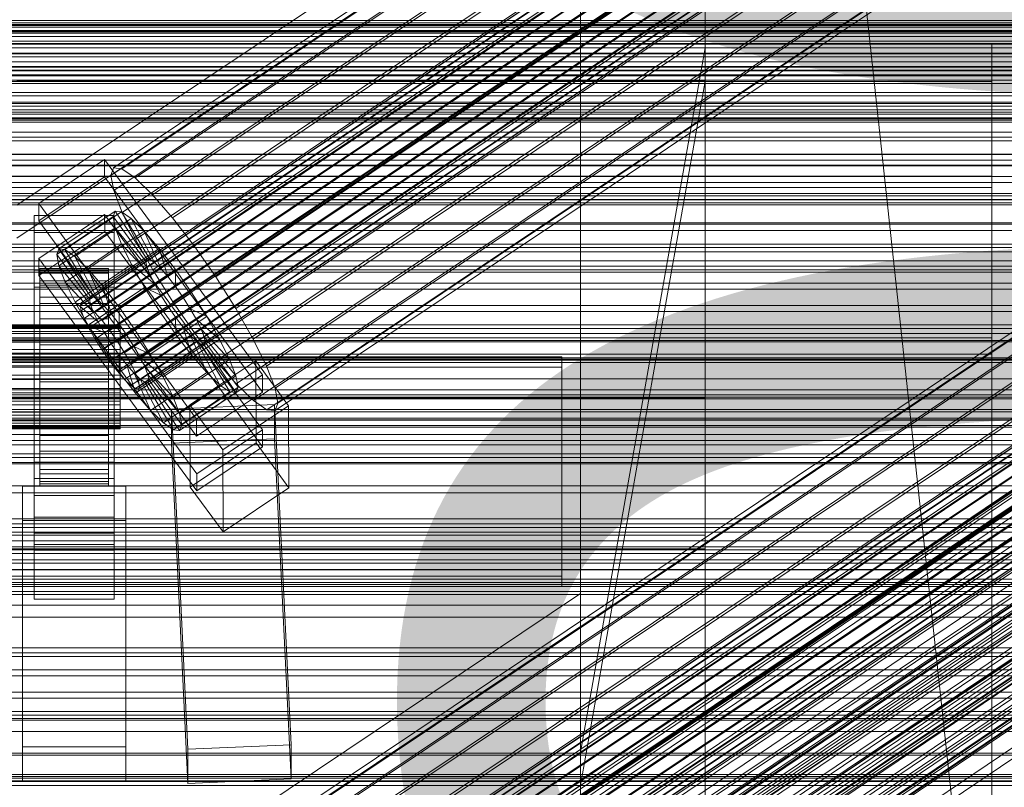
# Model space of a CAD drawing. Header units: millimetres. Extents: x -3490 to 61924, y -72580 to 6847.
# Tile 348 of 656: x 130 to 302, y -33150 to -33016. Entities that reach past the tile are written whole.
import ezdxf

# ---------------------------------------------------------------- set-up
doc = ezdxf.new("R2010")
doc.units = ezdxf.units.MM
for name, color, linetype, lineweight in [('COTAS_P', 1, 'Continuous', 0), ('frontal_C01', 7, 'Continuous', 0), ('frontal_C02', 7, 'Continuous', 0), ('frontal_C02-briq', 7, 'Continuous', 0), ('frontal_C03', 7, 'Continuous', 0), ('frontal_C03-dry', 7, 'Continuous', 0), ('frontal_secador', 7, 'Continuous', 0)]:
    doc.layers.add(name, color=color, linetype=linetype, lineweight=lineweight)
doc.dimstyles.new('R19_100', dxfattribs={"dimtxt": 250, "dimasz": 150, "dimexe": 150, "dimexo": 80, "dimgap": 100, "dimtad": 1, "dimtih": 1, "dimtoh": 1, "dimdsep": 46, "dimcen": 0.09, "dimadec": 0, "dimazin": 0, "dimtfac": 1, "dimtdec": 4, "dimtofl": 0, "dimtmove": 0, "dimatfit": 3, "dimfxl": 1, "dimtolj": 1, "dimtzin": 0, "dimarcsym": 0})

# ---------------------------------------------------------------- blocks, each defined once
blk = doc.blocks.new('DIM_R29_58')
at = {"layer": 'COTAS_P'}
for p, q in [((-150, -32300), (550, -32300)), ((550, -32300), (505, -32450)), ((550, -34900), (550, -32300)), ((550, -32300), (595, -32450)), ((550, -34900), (505, -34750)), ((550, -34900), (595, -34750)), ((-150, -34900), (550, -34900))]:
    blk.add_line(p, q, dxfattribs=at)
blk.add_text('2600 P', height=250, rotation=90, dxfattribs=at).set_placement((450, -33600))

msp = doc.modelspace()

# ---------------------------------------------------------------- linework, layer by layer
at = {"layer": 'frontal_C01'}
for p, q in [((300, -33020.011), (-300, -33020.011)), ((300, -33026.666), (300, -33020.011)), ((300, -33020.011), (300, -33025.623)), ((250, -33020.803), (130, -33020.803)), ((228.298, -33143.494), (250, -33020.803)), ((250, -33020.803), (250, -33026.583)), ((300, -33025.623), (-300, -33025.623)), ((300, -33026.666), (-300, -33026.666)), ((130, -33026.583), (250, -33026.583)), ((250, -33026.583), (228.298, -33149.274)), ((300, -33025.623), (300, -33043.118)), ((300, -33045.133), (300, -33026.666)), ((300, -33043.118), (-300, -33043.118)), ((300, -33043.118), (300, -33071.304)), ((300, -33045.133), (-300, -33045.133)), ((300, -33074.154), (300, -33045.133)), ((300, -33071.304), (-300, -33071.304)), ((300, -33071.304), (300, -33108.261)), ((300, -33074.154), (-300, -33074.154)), ((300, -33111.751), (300, -33074.154)), ((146.383, -33204.548), (330.692, -33080.214)), ((146.872, -33203.459), (331.181, -33079.124)), ((148.32, -33203.808), (332.629, -33079.473)), ((150.629, -33205.573), (334.938, -33081.238)), ((141.045, -33227.429), (354.844, -33083.201)), ((141.218, -33227.043), (355.017, -33082.814)), ((141.731, -33227.166), (355.53, -33082.938)), ((142.549, -33227.792), (356.348, -33083.564)), ((146.887, -33207.003), (331.197, -33082.669)), ((141.224, -33228.299), (355.022, -33084.07)), ((141.742, -33229.593), (355.541, -33085.365)), ((143.617, -33228.876), (357.415, -33084.648)), ((153.641, -33208.633), (337.95, -33084.299)), ((142.565, -33231.223), (356.363, -33086.995)), ((144.861, -33230.346), (358.659, -33086.117)), ((148.35, -33210.656), (332.659, -33086.321)), ((143.635, -33233.079), (357.434, -33088.851)), ((359.995, -33087.872), (146.196, -33232.1)), ((157.152, -33212.78), (341.461, -33088.446)), ((144.881, -33235.033), (358.68, -33090.805)), ((147.533, -33234.02), (361.332, -33089.791)), ((148.779, -33235.974), (362.578, -33091.746)), ((150.672, -33215.258), (334.981, -33090.923)), ((146.218, -33236.953), (360.017, -33092.725)), ((149.85, -33237.829), (363.648, -33093.601)), ((345.231, -33093.397), (160.922, -33217.731)), ((147.554, -33238.707), (361.352, -33094.479)), ((148.798, -33240.177), (362.596, -33095.948)), ((150.672, -33239.46), (364.471, -33095.232)), ((149.865, -33241.261), (363.664, -33097.033)), ((150.683, -33241.887), (364.482, -33097.658)), ((151.191, -33240.754), (364.989, -33096.526)), ((151.369, -33241.624), (365.168, -33097.396)), ((153.694, -33220.495), (338.003, -33096.16)), ((151.196, -33242.01), (364.995, -33097.782)), ((164.693, -33223.149), (349.002, -33098.815)), ((157.211, -33226.01), (341.52, -33101.675)), ((168.21, -33228.665), (352.519, -33104.33)), ((160.982, -33231.428), (345.291, -33107.093)), ((300, -33108.261), (-300, -33108.261)), ((171.232, -33233.902), (355.541, -33109.567)), ((300, -33108.261), (300, -33151.469)), ((300, -33111.751), (-300, -33111.751)), ((164.752, -33236.379), (349.061, -33112.044)), ((300, -33155.362), (300, -33111.751)), ((228.298, -33143.494), (130, -33209.806)), ((228.298, -33264.081), (228.298, -33143.494)), ((228.298, -33143.494), (228.298, -33149.274)), ((130, -33215.586), (228.298, -33149.274)), ((228.298, -33149.274), (228.298, -33269.862))]:
    msp.add_line(p, q, dxfattribs=at)
at = {"layer": 'frontal_C02'}
for p, q in [((146.872, -33041.717), (331.181, -32918.462)), ((148.32, -33041.874), (332.629, -32918.62)), ((146.383, -33042.999), (330.692, -32919.745)), ((150.629, -33043.462), (334.938, -32920.207)), ((141.218, -33065.225), (355.017, -32922.25)), ((141.731, -33065.281), (355.53, -32922.306)), ((146.887, -33045.635), (331.197, -32922.381)), ((250, -35767.183), (250, -32921.727)), ((141.045, -33065.68), (354.844, -32922.705)), ((141.224, -33066.614), (355.022, -32923.639)), ((142.549, -33065.844), (356.348, -32922.869)), ((143.617, -33066.875), (357.415, -32923.899)), ((153.641, -33046.371), (337.95, -32923.116)), ((141.742, -33067.964), (355.541, -32924.988)), ((144.861, -33068.303), (358.659, -32925.328)), ((142.565, -33069.637), (356.363, -32926.662)), ((359.995, -32927.058), (146.196, -33070.033)), ((148.35, -33049.445), (332.659, -32926.19)), ((157.152, -33050.404), (341.461, -32927.149)), ((250, -32926.497), (250, -35771.953)), ((143.635, -33071.521), (357.434, -32928.545)), ((147.533, -33071.945), (361.332, -32928.97)), ((144.881, -33073.486), (358.68, -32930.51)), ((148.779, -33073.91), (362.578, -32930.935)), ((150.672, -33054.168), (334.981, -32930.914)), ((146.218, -33075.398), (360.017, -32932.423)), ((149.85, -33075.793), (363.648, -32932.818)), ((345.231, -32932.03), (160.922, -33055.285)), ((147.554, -33077.127), (361.352, -32934.152)), ((150.672, -33077.467), (364.471, -32934.492)), ((148.798, -33078.556), (362.596, -32935.581)), ((151.191, -33078.817), (364.989, -32935.842)), ((153.694, -33059.484), (338.003, -32936.229)), ((149.865, -33079.587), (363.664, -32936.612)), ((150.683, -33080.15), (364.482, -32937.174)), ((151.196, -33080.205), (364.995, -32937.23)), ((151.369, -33079.751), (365.168, -32936.776)), ((164.693, -33060.682), (349.002, -32937.427)), ((157.211, -33065.029), (341.52, -32941.774)), ((168.21, -33066.227), (352.519, -32942.972)), ((160.982, -33070.426), (345.291, -32947.171)), ((171.232, -33071.542), (355.541, -32948.287)), ((164.752, -33075.307), (349.061, -32952.052)), ((173.554, -33076.265), (357.863, -32953.011)), ((168.263, -33079.339), (352.572, -32956.085)), ((175.016, -33080.075), (359.326, -32956.82)), ((171.275, -33082.248), (355.584, -32958.994)), ((175.521, -33082.711), (359.83, -32959.456)), ((173.584, -33083.836), (357.893, -32960.581)), ((175.032, -33083.994), (359.341, -32960.739)), ((228.298, -32982.474), (130, -33048.209)), ((228.298, -33115.864), (228.298, -32982.474)), ((130, -33053.94), (228.298, -32988.204)), ((228.298, -32988.204), (228.298, -33121.594)), ((425, -33018.802), (-425, -33018.802)), ((-425, -33030.257), (425, -33030.257)), ((133.809, -33047.929), (145.277, -33040.26)), ((145.277, -33040.26), (145.289, -33043.24)), ((145.277, -33040.26), (172.809, -33077.782)), ((146.383, -33042.999), (146.872, -33041.717)), ((146.872, -33041.717), (148.32, -33041.874)), ((148.32, -33041.874), (150.629, -33043.462)), ((145.289, -33043.24), (133.821, -33050.91)), ((172.821, -33080.763), (145.289, -33043.24)), ((146.887, -33045.635), (146.383, -33042.999)), ((150.629, -33043.462), (153.641, -33046.371)), ((148.35, -33049.445), (146.887, -33045.635)), ((133.821, -33050.91), (133.809, -33047.929)), ((161.341, -33085.452), (133.809, -33047.929)), ((153.641, -33046.371), (157.152, -33050.404)), ((137.313, -33055.808), (147.143, -33049.234)), ((138.396, -33055.926), (148.226, -33049.352)), ((147.143, -33049.234), (146.777, -33050.194)), ((148.226, -33049.352), (147.143, -33049.234)), ((147.143, -33049.234), (152.686, -33057.556)), ((149.953, -33050.54), (148.226, -33049.352)), ((148.226, -33049.352), (153.199, -33057.612)), ((150.672, -33054.168), (148.35, -33049.445)), ((133, -33052.952), (133, -33049.972)), ((133, -33049.972), (147, -33049.972)), ((133, -33095.79), (133, -33049.972)), ((133.821, -33050.91), (161.353, -33088.432)), ((133.847, -33057.467), (145.315, -33049.798)), ((136.948, -33056.767), (146.777, -33050.194)), ((140.123, -33057.113), (149.953, -33050.54)), ((145.315, -33049.798), (145.327, -33052.778)), ((145.315, -33049.798), (172.847, -33087.32)), ((146.777, -33050.194), (152.513, -33058.011)), ((146.777, -33050.194), (147.155, -33052.165)), ((147, -33049.972), (147, -33052.952)), ((147, -33049.972), (147, -33095.79)), ((152.207, -33052.716), (149.953, -33050.54)), ((149.953, -33050.54), (154.017, -33058.175)), ((157.152, -33050.404), (160.922, -33055.285)), ((147, -33052.952), (133, -33052.952)), ((133, -33052.952), (133, -33098.77)), ((145.327, -33052.778), (133.859, -33060.447)), ((137.325, -33058.739), (147.155, -33052.165)), ((142.377, -33059.289), (152.207, -33052.716)), ((172.859, -33090.3), (145.327, -33052.778)), ((146.872, -33175.107), (331.181, -33051.852)), ((147, -33098.77), (147, -33052.952)), ((147.155, -33052.165), (152.692, -33058.945)), ((147.155, -33052.165), (148.249, -33055.015)), ((148.32, -33175.265), (332.629, -33052.01)), ((154.833, -33055.732), (152.207, -33052.716)), ((152.207, -33052.716), (155.085, -33059.205)), ((146.383, -33176.39), (330.692, -33053.135)), ((150.629, -33176.852), (334.938, -33053.598)), ((153.694, -33059.484), (150.672, -33054.168)), ((136.948, -33056.767), (137.313, -33055.808)), ((142.856, -33064.13), (137.313, -33055.808)), ((137.313, -33055.808), (138.396, -33055.926)), ((143.369, -33064.186), (138.396, -33055.926)), ((138.396, -33055.926), (140.123, -33057.113)), ((138.419, -33061.589), (148.249, -33055.015)), ((141.045, -33199.07), (354.844, -33056.095)), ((141.218, -33198.616), (355.017, -33055.64)), ((141.731, -33198.672), (355.53, -33055.696)), ((142.549, -33199.234), (356.348, -33056.259)), ((145.003, -33062.306), (154.833, -33055.732)), ((146.887, -33179.026), (331.197, -33055.771)), ((148.249, -33055.015), (153.21, -33060.295)), ((148.249, -33055.015), (149.985, -33058.548)), ((153.641, -33179.761), (337.95, -33056.507)), ((157.653, -33059.383), (154.833, -33055.732)), ((154.833, -33055.732), (156.329, -33060.634)), ((160.922, -33055.285), (164.693, -33060.682)), ((133.859, -33060.447), (133.847, -33057.467)), ((161.379, -33094.989), (133.847, -33057.467)), ((142.683, -33064.584), (136.948, -33056.767)), ((137.325, -33058.739), (136.948, -33056.767)), ((144.188, -33064.748), (140.123, -33057.113)), ((140.123, -33057.113), (142.377, -33059.289)), ((141.224, -33200.004), (355.022, -33057.029)), ((152.513, -33058.011), (142.683, -33064.584)), ((152.686, -33057.556), (142.856, -33064.13)), ((153.199, -33057.612), (143.369, -33064.186)), ((143.617, -33200.265), (357.415, -33057.29)), ((154.017, -33058.175), (144.188, -33064.748)), ((152.513, -33058.011), (152.686, -33057.556)), ((152.692, -33058.945), (152.513, -33058.011)), ((152.686, -33057.556), (153.199, -33057.612)), ((153.199, -33057.612), (154.017, -33058.175)), ((154.017, -33058.175), (155.085, -33059.205)), ((-450, -33059.848), (450, -33059.848)), ((133, -33062.49), (133, -33059.509)), ((133, -33059.509), (147, -33059.509)), ((133, -33105.328), (133, -33059.509)), ((134, -33069.193), (134, -33059.201)), ((134, -33059.201), (134, -33059.647)), ((134, -33059.201), (146, -33059.201)), ((134, -33060.049), (134, -33059.201)), ((134, -33069.404), (134, -33059.647)), ((134, -33059.647), (134, -33061.357)), ((134, -33059.647), (146, -33059.647)), ((142.862, -33065.518), (137.325, -33058.739)), ((138.419, -33061.589), (137.325, -33058.739)), ((140.156, -33065.122), (149.985, -33058.548)), ((141.742, -33201.354), (355.541, -33058.379)), ((145.255, -33065.779), (142.377, -33059.289)), ((142.377, -33059.289), (145.003, -33062.306)), ((152.692, -33058.945), (142.862, -33065.518)), ((144.861, -33201.694), (358.659, -33058.719)), ((155.085, -33059.205), (145.255, -33065.779)), ((146, -33059.647), (146, -33059.201)), ((146, -33059.201), (146, -33069.193)), ((146, -33059.201), (146, -33060.049)), ((146, -33061.357), (146, -33059.647)), ((146, -33059.647), (146, -33069.404)), ((147, -33059.509), (147, -33062.49)), ((147, -33059.509), (147, -33105.328)), ((157.653, -33059.383), (147.823, -33065.957)), ((148.35, -33182.835), (332.659, -33059.581)), ((149.985, -33058.548), (154.033, -33061.968)), ((149.985, -33058.548), (152.246, -33062.524)), ((153.21, -33060.295), (152.692, -33058.945)), ((157.211, -33065.029), (153.694, -33059.484)), ((155.085, -33059.205), (156.329, -33060.634)), ((157.665, -33062.364), (157.653, -33059.383)), ((160.474, -33063.42), (157.653, -33059.383)), ((133.859, -33060.447), (161.391, -33097.97)), ((134, -33069.594), (134, -33060.049)), ((134, -33060.049), (146, -33060.049)), ((134, -33062.133), (134, -33060.049)), ((134, -33070.214), (134, -33061.357)), ((134, -33061.357), (134, -33064.213)), ((134, -33061.357), (146, -33061.357)), ((143.38, -33066.868), (138.419, -33061.589)), ((140.156, -33065.122), (138.419, -33061.589)), ((142.565, -33203.028), (356.363, -33060.052)), ((153.21, -33060.295), (143.38, -33066.868)), ((146, -33060.049), (146, -33069.594)), ((146, -33060.049), (146, -33062.133)), ((146, -33064.213), (146, -33061.357)), ((146, -33061.357), (146, -33070.214)), ((359.995, -33060.448), (146.196, -33203.423)), ((156.329, -33060.634), (146.499, -33067.208)), ((154.033, -33061.968), (153.21, -33060.295)), ((156.329, -33060.634), (157.665, -33062.364)), ((157.152, -33183.794), (341.461, -33060.539)), ((164.693, -33060.682), (168.21, -33066.227)), ((147, -33062.49), (133, -33062.49)), ((133, -33062.49), (133, -33108.308)), ((134, -33070.581), (134, -33062.133)), ((134, -33062.133), (146, -33062.133)), ((134, -33065.31), (134, -33062.133)), ((142.416, -33069.098), (152.246, -33062.524)), ((143.635, -33204.911), (357.434, -33061.936)), ((154.033, -33061.968), (144.203, -33068.542)), ((146.499, -33067.208), (145.003, -33062.306)), ((145.003, -33062.306), (147.823, -33065.957)), ((146, -33062.133), (146, -33070.581)), ((146, -33062.133), (146, -33065.31)), ((147, -33108.308), (147, -33062.49)), ((147.533, -33205.336), (361.332, -33062.36)), ((147.835, -33068.937), (157.665, -33062.364)), ((152.246, -33062.524), (155.103, -33063.852)), ((152.246, -33062.524), (154.877, -33066.672)), ((155.103, -33063.852), (154.033, -33061.968)), ((157.665, -33062.364), (159.001, -33064.276)), ((134, -33071.567), (134, -33064.213)), ((134, -33064.213), (134, -33068.021)), ((134, -33064.213), (146, -33064.213)), ((142.856, -33064.13), (142.683, -33064.584)), ((142.683, -33064.584), (142.862, -33065.518)), ((143.369, -33064.186), (142.856, -33064.13)), ((144.188, -33064.748), (143.369, -33064.186)), ((145.255, -33065.779), (144.188, -33064.748)), ((144.881, -33206.876), (358.68, -33063.901)), ((155.103, -33063.852), (145.274, -33070.425)), ((146, -33068.021), (146, -33064.213)), ((146, -33064.213), (146, -33071.567)), ((148.779, -33207.3), (362.578, -33064.325)), ((159.001, -33064.276), (149.171, -33070.85)), ((150.644, -33069.994), (160.474, -33063.42)), ((150.672, -33187.559), (334.981, -33064.304)), ((156.35, -33065.816), (155.103, -33063.852)), ((160.982, -33070.426), (157.211, -33065.029)), ((160.474, -33063.42), (159.001, -33064.276)), ((159.001, -33064.276), (160.247, -33066.241)), ((163.105, -33067.568), (160.474, -33063.42)), ((134, -33072.087), (134, -33065.31)), ((134, -33065.31), (146, -33065.31)), ((134, -33069.365), (134, -33065.31)), ((144.203, -33068.542), (140.156, -33065.122)), ((142.416, -33069.098), (140.156, -33065.122)), ((141.045, -33065.68), (141.218, -33065.225)), ((141.224, -33066.614), (141.045, -33065.68)), ((141.218, -33065.225), (141.731, -33065.281)), ((141.742, -33067.964), (141.224, -33066.614)), ((141.731, -33065.281), (142.549, -33065.844)), ((142.549, -33065.844), (143.617, -33066.875)), ((142.862, -33065.518), (143.38, -33066.868)), ((145.047, -33073.246), (154.877, -33066.672)), ((146.499, -33067.208), (145.255, -33065.779)), ((146, -33065.31), (146, -33072.087)), ((146, -33065.31), (146, -33069.365)), ((146.218, -33208.788), (360.017, -33065.813)), ((156.35, -33065.816), (146.52, -33072.39)), ((147.823, -33065.957), (147.835, -33068.937)), ((147.823, -33065.957), (150.644, -33069.994)), ((149.85, -33209.184), (363.648, -33066.209)), ((160.247, -33066.241), (150.417, -33072.815)), ((154.877, -33066.672), (156.35, -33065.816)), ((154.877, -33066.672), (157.698, -33070.709)), ((157.686, -33067.729), (156.35, -33065.816)), ((163.105, -33067.568), (160.247, -33066.241)), ((160.247, -33066.241), (161.318, -33068.124)), ((345.231, -33065.42), (160.922, -33188.675)), ((168.21, -33066.227), (171.232, -33071.542)), ((134, -33073.371), (134, -33068.021)), ((134, -33068.021), (134, -33072.522)), ((134, -33068.021), (146, -33068.021)), ((142.565, -33069.637), (141.742, -33067.964)), ((143.38, -33066.868), (144.203, -33068.542)), ((143.617, -33066.875), (144.861, -33068.303)), ((144.861, -33068.303), (146.196, -33070.033)), ((146, -33072.522), (146, -33068.021)), ((146, -33068.021), (146, -33073.371)), ((147.835, -33068.937), (146.499, -33067.208)), ((147.554, -33210.518), (361.352, -33067.542)), ((157.686, -33067.729), (147.856, -33074.302)), ((150.672, -33210.857), (364.471, -33067.882)), ((161.318, -33068.124), (151.488, -33074.698)), ((153.275, -33074.142), (163.105, -33067.568)), ((157.698, -33070.709), (157.686, -33067.729)), ((159.022, -33069.458), (157.686, -33067.729)), ((165.365, -33071.544), (161.318, -33068.124)), ((161.318, -33068.124), (162.14, -33069.798)), ((165.365, -33071.544), (163.105, -33067.568)), ((-148, -33069.193), (148, -33069.193)), ((-148, -33069.404), (148, -33069.404)), ((-148, -33069.594), (148, -33069.594)), ((-148, -33070.214), (148, -33070.214)), ((134, -33069.404), (134, -33069.193)), ((146, -33069.193), (134, -33069.193)), ((134, -33069.193), (134, -33069.594)), ((134, -33074.007), (134, -33069.365)), ((134, -33069.365), (146, -33069.365)), ((134, -33074.021), (134, -33069.365)), ((134, -33070.214), (134, -33069.404)), ((146, -33069.404), (134, -33069.404)), ((146, -33069.594), (134, -33069.594)), ((134, -33069.594), (134, -33070.581)), ((134, -33071.567), (134, -33070.214)), ((146, -33070.214), (134, -33070.214)), ((145.274, -33070.425), (142.416, -33069.098)), ((145.047, -33073.246), (142.416, -33069.098)), ((143.635, -33071.521), (142.565, -33069.637)), ((144.203, -33068.542), (145.274, -33070.425)), ((146, -33069.193), (146, -33069.404)), ((146, -33069.594), (146, -33069.193)), ((146, -33069.365), (146, -33074.007)), ((146, -33069.365), (146, -33074.021)), ((146, -33069.404), (146, -33070.214)), ((146, -33070.581), (146, -33069.594)), ((146, -33070.214), (146, -33071.567)), ((146.196, -33070.033), (147.533, -33071.945)), ((149.171, -33070.85), (147.835, -33068.937)), ((148, -33069.404), (148, -33069.193)), ((148, -33069.193), (148, -33069.594)), ((148, -33070.214), (148, -33069.404)), ((148, -33069.594), (148, -33070.581)), ((148, -33071.567), (148, -33070.214)), ((148.798, -33211.947), (362.596, -33068.971)), ((149.171, -33070.85), (150.644, -33069.994)), ((159.022, -33069.458), (149.192, -33076.032)), ((149.865, -33212.977), (363.664, -33070.002)), ((150.644, -33069.994), (153.275, -33074.142)), ((151.191, -33212.207), (364.989, -33069.232)), ((151.369, -33213.141), (365.168, -33070.166)), ((162.14, -33069.798), (152.311, -33076.372)), ((153.694, -33192.874), (338.003, -33069.619)), ((160.518, -33074.36), (159.022, -33069.458)), ((160.266, -33070.887), (159.022, -33069.458)), ((167.102, -33075.078), (162.14, -33069.798)), ((162.14, -33069.798), (162.659, -33071.148)), ((450, -33071.77), (-450, -33071.77)), ((-148, -33070.581), (148, -33070.581)), ((-148, -33071.567), (148, -33071.567)), ((146, -33070.581), (134, -33070.581)), ((134, -33070.581), (134, -33072.087)), ((134, -33073.371), (134, -33071.567)), ((146, -33071.567), (134, -33071.567)), ((144.881, -33073.486), (143.635, -33071.521)), ((145.274, -33070.425), (146.52, -33072.39)), ((146, -33072.087), (146, -33070.581)), ((146, -33071.567), (146, -33073.371)), ((147.533, -33071.945), (148.779, -33073.91)), ((147.868, -33077.283), (157.698, -33070.709)), ((148, -33070.581), (148, -33072.087)), ((148, -33073.371), (148, -33071.567)), ((150.417, -33072.815), (149.171, -33070.85)), ((160.266, -33070.887), (150.436, -33077.461)), ((150.683, -33213.54), (364.482, -33070.565)), ((151.196, -33213.596), (364.995, -33070.62)), ((161.333, -33071.918), (151.503, -33078.491)), ((162.659, -33071.148), (152.829, -33077.721)), ((155.535, -33078.118), (165.365, -33071.544)), ((157.698, -33070.709), (160.518, -33074.36)), ((163.144, -33077.377), (160.266, -33070.887)), ((161.333, -33071.918), (160.266, -33070.887)), ((164.752, -33075.307), (160.982, -33070.426)), ((165.397, -33079.553), (161.333, -33071.918)), ((162.151, -33072.48), (161.333, -33071.918)), ((168.196, -33077.927), (162.659, -33071.148)), ((162.659, -33071.148), (162.837, -33072.082)), ((164.693, -33194.072), (349.002, -33070.817)), ((167.102, -33075.078), (165.365, -33071.544)), ((171.232, -33071.542), (173.554, -33076.265)), ((-148, -33072.087), (148, -33072.087)), ((-148, -33073.371), (148, -33073.371)), ((146, -33072.087), (134, -33072.087)), ((134, -33072.087), (134, -33074.007)), ((134, -33072.522), (134, -33075.503)), ((146, -33072.522), (134, -33072.522)), ((134, -33072.522), (134, -33077.409)), ((134, -33075.503), (134, -33073.371)), ((146, -33073.371), (134, -33073.371)), ((146.218, -33075.398), (144.881, -33073.486)), ((146.52, -33072.39), (145.047, -33073.246)), ((147.868, -33077.283), (145.047, -33073.246)), ((146, -33074.007), (146, -33072.087)), ((146, -33075.503), (146, -33072.522)), ((146, -33077.409), (146, -33072.522)), ((146, -33073.371), (146, -33075.503)), ((146.52, -33072.39), (147.856, -33074.302)), ((148, -33072.087), (148, -33074.007)), ((148, -33075.503), (148, -33073.371)), ((151.488, -33074.698), (150.417, -33072.815)), ((150.417, -33072.815), (153.275, -33074.142)), ((162.151, -33072.48), (152.321, -33079.054)), ((162.664, -33072.536), (152.835, -33079.11)), ((162.837, -33072.082), (153.008, -33078.655)), ((167.125, -33080.741), (162.151, -33072.48)), ((162.664, -33072.536), (162.151, -33072.48)), ((162.837, -33072.082), (162.664, -33072.536)), ((168.208, -33080.859), (162.664, -33072.536)), ((168.573, -33079.899), (162.837, -33072.082)), ((-225, -33074.644), (225, -33074.644)), ((-148, -33074.007), (148, -33074.007)), ((146, -33074.007), (134, -33074.007)), ((134, -33074.007), (134, -33076.213)), ((134, -33076.213), (134, -33074.021)), ((134, -33074.021), (146, -33074.021)), ((134, -33078.961), (134, -33074.021)), ((146, -33076.213), (146, -33074.007)), ((146, -33074.021), (146, -33076.213)), ((146, -33074.021), (146, -33078.961)), ((147.856, -33074.302), (147.868, -33077.283)), ((147.856, -33074.302), (149.192, -33076.032)), ((148, -33074.007), (148, -33076.213)), ((148.779, -33073.91), (149.85, -33075.793)), ((150.688, -33080.934), (160.518, -33074.36)), ((152.311, -33076.372), (151.488, -33074.698)), ((151.488, -33074.698), (155.535, -33078.118)), ((153.275, -33074.142), (155.535, -33078.118)), ((157.211, -33198.419), (341.52, -33075.164)), ((157.272, -33081.651), (167.102, -33075.078)), ((160.19, -33082.994), (171.658, -33075.325)), ((160.518, -33074.36), (163.144, -33077.377)), ((168.263, -33079.339), (164.752, -33075.307)), ((168.196, -33077.927), (167.102, -33075.078)), ((171.658, -33075.325), (171.715, -33089.631)), ((171.658, -33075.325), (177.394, -33083.142)), ((225, -33074.644), (225, -33076.432)), ((225, -33112.826), (225, -33074.644)), ((225, -33076.432), (-225, -33076.432)), ((148, -33075.503), (-148, -33075.503)), ((-148, -33076.213), (148, -33076.213)), ((134, -33075.503), (146, -33075.503)), ((134, -33077.818), (134, -33075.503)), ((146, -33076.213), (134, -33076.213)), ((134, -33076.213), (134, -33078.553)), ((146, -33075.503), (146, -33077.818)), ((146, -33078.553), (146, -33076.213)), ((147.554, -33077.127), (146.218, -33075.398)), ((148, -33077.818), (148, -33075.503)), ((148, -33076.213), (148, -33078.553)), ((149.192, -33076.032), (150.688, -33080.934)), ((149.192, -33076.032), (150.436, -33077.461)), ((149.85, -33075.793), (150.672, -33077.467)), ((152.829, -33077.721), (152.311, -33076.372)), ((152.311, -33076.372), (157.272, -33081.651)), ((168.21, -33199.617), (352.519, -33076.362)), ((173.554, -33076.265), (175.016, -33080.075)), ((225, -33114.614), (225, -33076.432)), ((-450, -33078.481), (450, -33078.481)), ((-148, -33077.818), (148, -33077.818)), ((-148, -33078.553), (148, -33078.553)), ((134, -33077.818), (134, -33077.409)), ((134, -33077.409), (134, -33082.349)), ((134, -33077.409), (146, -33077.409)), ((134, -33080.158), (134, -33077.818)), ((146, -33077.818), (134, -33077.818)), ((134, -33078.553), (134, -33078.961)), ((146, -33078.553), (134, -33078.553)), ((134, -33078.553), (134, -33080.868)), ((146, -33082.349), (146, -33077.409)), ((146, -33077.409), (146, -33077.818)), ((146, -33077.818), (146, -33080.158)), ((146, -33078.961), (146, -33078.553)), ((146, -33080.868), (146, -33078.553)), ((148.798, -33078.556), (147.554, -33077.127)), ((150.688, -33080.934), (147.868, -33077.283)), ((148, -33080.158), (148, -33077.818)), ((148, -33078.553), (148, -33080.868)), ((149.865, -33079.587), (148.798, -33078.556)), ((150.436, -33077.461), (153.314, -33083.95)), ((150.436, -33077.461), (151.503, -33078.491)), ((150.672, -33077.467), (151.191, -33078.817)), ((151.191, -33078.817), (151.369, -33079.751)), ((151.503, -33078.491), (155.567, -33086.127)), ((151.503, -33078.491), (152.321, -33079.054)), ((153.008, -33078.655), (152.829, -33077.721)), ((152.829, -33077.721), (158.366, -33084.501)), ((152.835, -33079.11), (153.008, -33078.655)), ((153.008, -33078.655), (158.743, -33086.472)), ((153.314, -33083.95), (163.144, -33077.377)), ((155.535, -33078.118), (157.272, -33081.651)), ((158.366, -33084.501), (168.196, -33077.927)), ((172.809, -33077.782), (161.341, -33085.452)), ((163.144, -33077.377), (165.397, -33079.553)), ((168.573, -33079.899), (168.196, -33077.927)), ((172.821, -33080.763), (172.809, -33077.782)), ((-148, -33080.158), (148, -33080.158)), ((134, -33078.961), (146, -33078.961)), ((134, -33083.848), (134, -33078.961)), ((134, -33082.363), (134, -33080.158)), ((134, -33080.158), (134, -33082.349)), ((146, -33080.158), (134, -33080.158)), ((146, -33078.961), (146, -33083.848)), ((146, -33082.349), (146, -33080.158)), ((146, -33080.158), (146, -33082.363)), ((148, -33082.363), (148, -33080.158)), ((150.683, -33080.15), (149.865, -33079.587)), ((151.196, -33080.205), (150.683, -33080.15)), ((151.369, -33079.751), (151.196, -33080.205)), ((152.321, -33079.054), (157.295, -33087.314)), ((152.321, -33079.054), (152.835, -33079.11)), ((152.835, -33079.11), (158.378, -33087.432)), ((155.567, -33086.127), (165.397, -33079.553)), ((158.743, -33086.472), (168.573, -33079.899)), ((165.397, -33079.553), (167.125, -33080.741)), ((168.208, -33080.859), (168.573, -33079.899)), ((171.275, -33082.248), (168.263, -33079.339)), ((175.016, -33080.075), (175.521, -33082.711)), ((-250, -33081.805), (250, -33081.805)), ((-148, -33080.868), (148, -33080.868)), ((134, -33080.868), (134, -33083.848)), ((146, -33080.868), (134, -33080.868)), ((134, -33080.868), (134, -33083)), ((146, -33083.848), (146, -33080.868)), ((146, -33083), (146, -33080.868)), ((148, -33080.868), (148, -33083)), ((153.314, -33083.95), (150.688, -33080.934)), ((157.272, -33081.651), (158.366, -33084.501)), ((157.295, -33087.314), (167.125, -33080.741)), ((158.378, -33087.432), (168.208, -33080.859)), ((160.982, -33203.816), (345.291, -33080.561)), ((161.353, -33088.432), (172.821, -33080.763)), ((167.125, -33080.741), (168.208, -33080.859)), ((171.232, -33204.932), (355.541, -33081.678)), ((173.584, -33083.836), (171.275, -33082.248)), ((250, -33081.805), (250, -33084.189)), ((250, -33105.669), (250, -33081.805)), ((-148, -33082.363), (148, -33082.363)), ((-148, -33083), (148, -33083)), ((134, -33082.349), (134, -33087.005)), ((134, -33082.349), (146, -33082.349)), ((134, -33084.284), (134, -33082.363)), ((134, -33082.363), (134, -33087.005)), ((146, -33082.363), (134, -33082.363)), ((134, -33083), (134, -33088.349)), ((146, -33083), (134, -33083)), ((134, -33083), (134, -33084.804)), ((134, -33083.848), (146, -33083.848)), ((134, -33088.349), (134, -33083.848)), ((146, -33087.005), (146, -33082.349)), ((146, -33087.005), (146, -33082.363)), ((146, -33082.363), (146, -33084.284)), ((146, -33088.349), (146, -33083)), ((146, -33084.804), (146, -33083)), ((146, -33083.848), (146, -33088.349)), ((148, -33084.284), (148, -33082.363)), ((148, -33083), (148, -33084.804)), ((155.567, -33086.127), (153.314, -33083.95)), ((156.962, -33083.728), (174.943, -33082.935)), ((156.962, -33089.69), (156.962, -33083.728)), ((159.83, -33142.994), (156.962, -33083.728)), ((160.247, -33097.3), (160.19, -33082.994)), ((165.926, -33090.811), (160.19, -33082.994)), ((177.394, -33083.142), (165.926, -33090.811)), ((175.032, -33083.994), (173.584, -33083.836)), ((174.943, -33082.935), (174.943, -33088.897)), ((174.943, -33082.935), (177.811, -33142.201)), ((175.521, -33082.711), (175.032, -33083.994)), ((177.451, -33097.448), (177.394, -33083.142)), ((450, -33085.634), (-450, -33085.634)), ((250, -33084.189), (-250, -33084.189)), ((-148, -33084.284), (148, -33084.284)), ((-148, -33084.804), (148, -33084.804)), ((134, -33085.789), (134, -33084.284)), ((134, -33084.284), (134, -33091.06)), ((146, -33084.284), (134, -33084.284)), ((134, -33084.804), (134, -33092.158)), ((146, -33084.804), (134, -33084.804)), ((134, -33084.804), (134, -33086.157)), ((146, -33091.06), (146, -33084.284)), ((146, -33084.284), (146, -33085.789)), ((146, -33092.158), (146, -33084.804)), ((146, -33086.157), (146, -33084.804)), ((148, -33085.789), (148, -33084.284)), ((148, -33084.804), (148, -33086.157)), ((158.366, -33084.501), (158.743, -33086.472)), ((161.341, -33085.452), (161.353, -33088.432)), ((164.752, -33208.697), (349.061, -33085.442)), ((250, -33108.053), (250, -33084.189)), ((-148, -33085.789), (148, -33085.789)), ((-148, -33086.157), (148, -33086.157)), ((-148, -33086.776), (148, -33086.776)), ((-148, -33086.966), (148, -33086.966)), ((-148, -33087.178), (148, -33087.178)), ((134, -33086.776), (134, -33085.789)), ((134, -33085.789), (134, -33094.238)), ((146, -33085.789), (134, -33085.789)), ((134, -33086.157), (134, -33095.014)), ((146, -33086.157), (134, -33086.157)), ((134, -33086.157), (134, -33086.966)), ((134, -33087.178), (134, -33086.776)), ((134, -33086.776), (134, -33096.322)), ((146, -33086.776), (134, -33086.776)), ((134, -33086.966), (134, -33096.723)), ((146, -33086.966), (134, -33086.966)), ((134, -33086.966), (134, -33087.178)), ((134, -33087.005), (134, -33091.06)), ((134, -33087.005), (146, -33087.005)), ((134, -33087.178), (134, -33097.169)), ((146, -33087.178), (134, -33087.178)), ((146, -33094.238), (146, -33085.789)), ((146, -33085.789), (146, -33086.776)), ((146, -33095.014), (146, -33086.157)), ((146, -33086.966), (146, -33086.157)), ((146, -33096.322), (146, -33086.776)), ((146, -33086.776), (146, -33087.178)), ((146, -33096.723), (146, -33086.966)), ((146, -33087.178), (146, -33086.966)), ((146, -33091.06), (146, -33087.005)), ((146, -33097.169), (146, -33087.178)), ((148, -33086.776), (148, -33085.789)), ((148, -33086.157), (148, -33086.966)), ((148, -33087.178), (148, -33086.776)), ((148, -33086.966), (148, -33087.178)), ((157.295, -33087.314), (155.567, -33086.127)), ((158.378, -33087.432), (157.295, -33087.314)), ((158.743, -33086.472), (158.378, -33087.432)), ((172.847, -33087.32), (161.379, -33094.989)), ((172.859, -33090.3), (172.847, -33087.32)), ((173.554, -33209.656), (357.863, -33086.401)), ((134, -33088.349), (146, -33088.349)), ((134, -33092.158), (134, -33088.349)), ((146, -33088.349), (146, -33092.158)), ((174.943, -33088.897), (156.962, -33089.69)), ((177.811, -33148.163), (174.943, -33088.897)), ((450, -33089.936), (-450, -33089.936)), ((159.83, -33148.956), (156.962, -33089.69)), ((171.715, -33089.631), (160.247, -33097.3)), ((161.391, -33097.97), (172.859, -33090.3)), ((165.926, -33090.811), (165.983, -33105.118)), ((168.263, -33212.729), (352.572, -33089.475)), ((177.451, -33097.448), (171.715, -33089.631)), ((175.016, -33213.465), (359.326, -33090.211)), ((134, -33091.06), (134, -33094.238)), ((134, -33091.06), (146, -33091.06)), ((134, -33092.158), (146, -33092.158)), ((134, -33095.014), (134, -33092.158)), ((146, -33094.238), (146, -33091.06)), ((146, -33092.158), (146, -33095.014)), ((171.275, -33215.639), (355.584, -33092.384)), ((450, -33093.257), (-450, -33093.257)), ((133, -33107.293), (133, -33092.987)), ((133, -33092.987), (147, -33092.987)), ((133, -33102.532), (133, -33092.987)), ((134, -33094.238), (134, -33096.322)), ((134, -33094.238), (146, -33094.238)), ((146, -33096.322), (146, -33094.238)), ((147, -33092.987), (147, -33107.293)), ((147, -33092.987), (147, -33102.532)), ((173.584, -33217.226), (357.893, -33093.972)), ((175.032, -33217.384), (359.341, -33094.129)), ((175.521, -33216.101), (359.83, -33092.846)), ((147, -33095.79), (133, -33095.79)), ((133, -33095.79), (133, -33098.77)), ((134, -33095.014), (146, -33095.014)), ((134, -33096.723), (134, -33095.014)), ((146, -33095.014), (146, -33096.723)), ((147, -33098.77), (147, -33095.79)), ((161.379, -33094.989), (161.391, -33097.97)), ((-450, -33097.089), (450, -33097.089)), ((131, -33103.12), (131, -33097.159)), ((131, -33097.159), (149, -33097.159)), ((131, -33142.596), (131, -33097.159)), ((134, -33096.322), (134, -33097.169)), ((134, -33096.322), (146, -33096.322)), ((134, -33096.723), (146, -33096.723)), ((134, -33097.169), (134, -33096.723)), ((134, -33097.169), (146, -33097.169)), ((146, -33097.169), (146, -33096.322)), ((146, -33096.723), (146, -33097.169)), ((149, -33097.159), (149, -33103.12)), ((149, -33097.159), (149, -33142.596)), ((160.247, -33097.3), (165.983, -33105.118)), ((165.983, -33105.118), (177.451, -33097.448)), ((133, -33098.77), (147, -33098.77)), ((147, -33102.532), (133, -33102.532)), ((133, -33102.532), (133, -33116.839)), ((147, -33116.839), (147, -33102.532)), ((149, -33103.12), (131, -33103.12)), ((131, -33148.557), (131, -33103.12)), ((149, -33148.557), (149, -33103.12)), ((-450, -33105.18), (450, -33105.18)), ((250, -33105.669), (-250, -33105.669)), ((147, -33105.328), (133, -33105.328)), ((133, -33105.328), (133, -33108.308)), ((147, -33108.308), (147, -33105.328)), ((250, -33108.053), (250, -33105.669)), ((147, -33107.293), (133, -33107.293)), ((133, -33107.293), (133, -33116.839)), ((147, -33116.839), (147, -33107.293)), ((-250, -33108.053), (250, -33108.053)), ((133, -33108.308), (147, -33108.308)), ((225, -33112.826), (-225, -33112.826)), ((225, -33114.614), (225, -33112.826)), ((-307, -33113.371), (307, -33113.371)), ((307, -33114.265), (-307, -33114.265)), ((-225, -33114.614), (225, -33114.614)), ((228.298, -33115.864), (130, -33181.6)), ((228.298, -33293.718), (228.298, -33115.864)), ((228.298, -33115.864), (228.298, -33121.594)), ((133, -33116.839), (147, -33116.839)), ((130, -33187.33), (228.298, -33121.594)), ((228.298, -33121.594), (228.298, -33299.448)), ((-425, -33137.051), (425, -33137.051)), ((177.811, -33142.201), (159.83, -33142.994)), ((177.811, -33148.163), (177.811, -33142.201)), ((149, -33142.596), (131, -33142.596)), ((131, -33142.596), (131, -33148.557)), ((149, -33148.557), (149, -33142.596)), ((159.83, -33142.994), (159.83, -33148.956)), ((425, -33148.506), (-425, -33148.506)), ((131, -33148.557), (149, -33148.557)), ((159.83, -33148.956), (177.811, -33148.163))]:
    msp.add_line(p, q, dxfattribs=at)
at = {"layer": 'frontal_C02-briq'}
msp.add_line((275, -32985), (295, -33170), dxfattribs=at)
at = {"layer": 'frontal_C03'}
for p, q in [((-1268, -33016.424), (1268, -33016.424)), ((-1268, -33016.742), (1268, -33016.742)), ((1250, -33016.85), (-1250, -33016.85)), ((-1268, -33017.788), (1268, -33017.788)), ((-1268, -33018.237), (1268, -33018.237)), ((1250, -33017.186), (-1250, -33017.186)), ((-1250, -33017.907), (1250, -33017.907)), ((-1268, -33019.6), (1268, -33019.6)), ((-1268, -33020.15), (1268, -33020.15)), ((-1268, -33021.738), (1268, -33021.738)), ((1250, -33020.759), (-1250, -33020.759)), ((1250, -33021.817), (-1250, -33021.817)), ((1268, -33022.351), (-1268, -33022.351)), ((-1250, -33023.243), (1250, -33023.243)), ((-1268, -33024.055), (1268, -33024.055)), ((-1268, -33024.69), (1268, -33024.69)), ((1250, -33024.124), (-1250, -33024.124)), ((1250, -33024.778), (-1250, -33024.778)), ((-1250, -33025.502), (1250, -33025.502)), ((-1268, -33026.394), (1268, -33026.394)), ((-1268, -33027.007), (1268, -33027.007)), ((1250, -33025.659), (-1250, -33025.659)), ((-1268, -33028.595), (1268, -33028.595)), ((-1268, -33029.145), (1268, -33029.145)), ((-1268, -33030.508), (1268, -33030.508)), ((-1268, -33030.957), (1268, -33030.957)), ((-1268, -33032.003), (1268, -33032.003)), ((-1268, -33032.321), (1268, -33032.321)), ((-1250, -33031.559), (1250, -33031.559)), ((-1268, -33032.978), (1268, -33032.978)), ((-1268, -33033.143), (1268, -33033.143)), ((-1268, -33033.367), (1268, -33033.367)), ((-1250, -33033.74), (1250, -33033.74)), ((1250, -33035.465), (-1250, -33035.465)), ((1250, -33036.347), (-1250, -33036.347)), ((1250, -33037), (-1250, -33037)), ((1250, -33039.308), (-1250, -33039.308)), ((-1250, -33039.385), (1250, -33039.385)), ((-1250, -33040.365), (1250, -33040.365)), ((-1250, -33041.34), (1250, -33041.34)), ((1250, -33043.217), (-1250, -33043.217)), ((1250, -33044.274), (-1250, -33044.274)), ((-1250, -33046.187), (1250, -33046.187)), ((1250, -33046.582), (-1250, -33046.582)), ((1250, -33047.235), (-1250, -33047.235)), ((-1250, -33047.784), (1250, -33047.784)), ((1250, -33048.117), (-1250, -33048.117)), ((-1250, -33051.504), (1250, -33051.504)), ((-1250, -33052.633), (1250, -33052.633)), ((-1250, -33054.971), (1250, -33054.971)), ((-1250, -33055.555), (1250, -33055.555)), ((-1250, -33056.353), (1250, -33056.353)), ((1250, -33057.923), (-1250, -33057.923)), ((1250, -33058.804), (-1250, -33058.804)), ((1250, -33059.458), (-1250, -33059.458)), ((1250, -33061.765), (-1250, -33061.765)), ((-1250, -33062.823), (1250, -33062.823)), ((1250, -33065.675), (-1250, -33065.675)), ((1250, -33066.732), (-1250, -33066.732)), ((1250, -33069.039), (-1250, -33069.039)), ((1250, -33069.693), (-1250, -33069.693)), ((1250, -33070.574), (-1250, -33070.574)), ((-1500, -33074.787), (1500, -33074.787)), ((-1500, -33075.187), (1500, -33075.187)), ((1250, -33080.381), (-1250, -33080.381)), ((1250, -33081.262), (-1250, -33081.262)), ((1250, -33081.915), (-1250, -33081.915)), ((1500, -33083.77), (-1500, -33083.77)), ((1250, -33084.223), (-1250, -33084.223)), ((-1250, -33085.28), (1250, -33085.28)), ((1500, -33086.595), (-1500, -33086.595)), ((1500, -33086.88), (-1500, -33086.88)), ((1250, -33088.132), (-1250, -33088.132)), ((1250, -33089.19), (-1250, -33089.19)), ((1250, -33091.497), (-1250, -33091.497)), ((1250, -33092.151), (-1250, -33092.151)), ((1250, -33093.032), (-1250, -33093.032)), ((-1500, -33098.289), (1500, -33098.289)), ((1250, -33102.838), (-1250, -33102.838)), ((1250, -33103.72), (-1250, -33103.72)), ((1250, -33104.373), (-1250, -33104.373)), ((1250, -33106.68), (-1250, -33106.68)), ((-1250, -33107.738), (1250, -33107.738)), ((1500, -33108.893), (-1500, -33108.893)), ((1250, -33110.59), (-1250, -33110.59)), ((1250, -33111.647), (-1250, -33111.647)), ((1250, -33113.955), (-1250, -33113.955)), ((1250, -33114.608), (-1250, -33114.608)), ((1250, -33115.49), (-1250, -33115.49)), ((-1500, -33117.876), (1500, -33117.876)), ((1250, -33125.296), (-1250, -33125.296)), ((1250, -33126.177), (-1250, -33126.177)), ((1250, -33126.831), (-1250, -33126.831)), ((1250, -33129.138), (-1250, -33129.138)), ((-1250, -33130.195), (1250, -33130.195)), ((1250, -33133.048), (-1250, -33133.048)), ((1250, -33134.105), (-1250, -33134.105)), ((1250, -33136.412), (-1250, -33136.412)), ((1250, -33137.066), (-1250, -33137.066)), ((1250, -33137.947), (-1250, -33137.947)), ((1250, -33147.754), (-1250, -33147.754)), ((1250, -33148.635), (-1250, -33148.635)), ((1250, -33149.288), (-1250, -33149.288))]:
    msp.add_line(p, q, dxfattribs=at)
at = {"layer": 'frontal_C03-dry'}
for p, q in [((1290, -33016), (-1290, -33016)), ((1250, -33016.875), (-1250, -33016.875)), ((-1290, -33020), (1290, -33020)), ((-1250, -33041.25), (1250, -33041.25)), ((1250, -33047.25), (-1250, -33047.25)), ((1250, -33051.25), (-1250, -33051.25)), ((-1250, -33075.625), (1250, -33075.625)), ((1250, -33081.625), (-1250, -33081.625)), ((1250, -33085.625), (-1250, -33085.625)), ((-1250, -33110), (1250, -33110)), ((1250, -33116), (-1250, -33116)), ((1250, -33120), (-1250, -33120))]:
    msp.add_line(p, q, dxfattribs=at)
at = {"layer": 'frontal_secador'}
for p, q in [((-1300, -33016), (1300, -33016)), ((-1265, -33018), (1265, -33018)), ((1300, -33020), (-1300, -33020)), ((-1265, -33072), (1265, -33072)), ((-1400, -33075), (1400, -33075)), ((-1265, -33075), (1265, -33075)), ((1250, -33137.611), (-1250, -33137.611)), ((1250, -33139.918), (-1250, -33139.918)), ((-1250, -33143.65), (1250, -33143.65)), ((1250, -33144), (-1250, -33144)), ((1250, -33147.382), (-1250, -33147.382)), ((-1250, -33148), (1250, -33148))]:
    msp.add_line(p, q, dxfattribs=at)

# ---------------------------------------------------------------- dimensions: what is measured, and where the dimension line sits
at = {"layer": 'COTAS_P'}
dim = msp.add_aligned_dim(p1=(-150, -34900), p2=(-150, -32300), distance=-700, text='<> P', dimstyle='R19_100', dxfattribs=at)
dim.commit()
dim.dimension.update_dxf_attribs({"geometry": 'DIM_R29_58', "text_midpoint": (550, -33600)})

doc.saveas('drawing.dxf')
